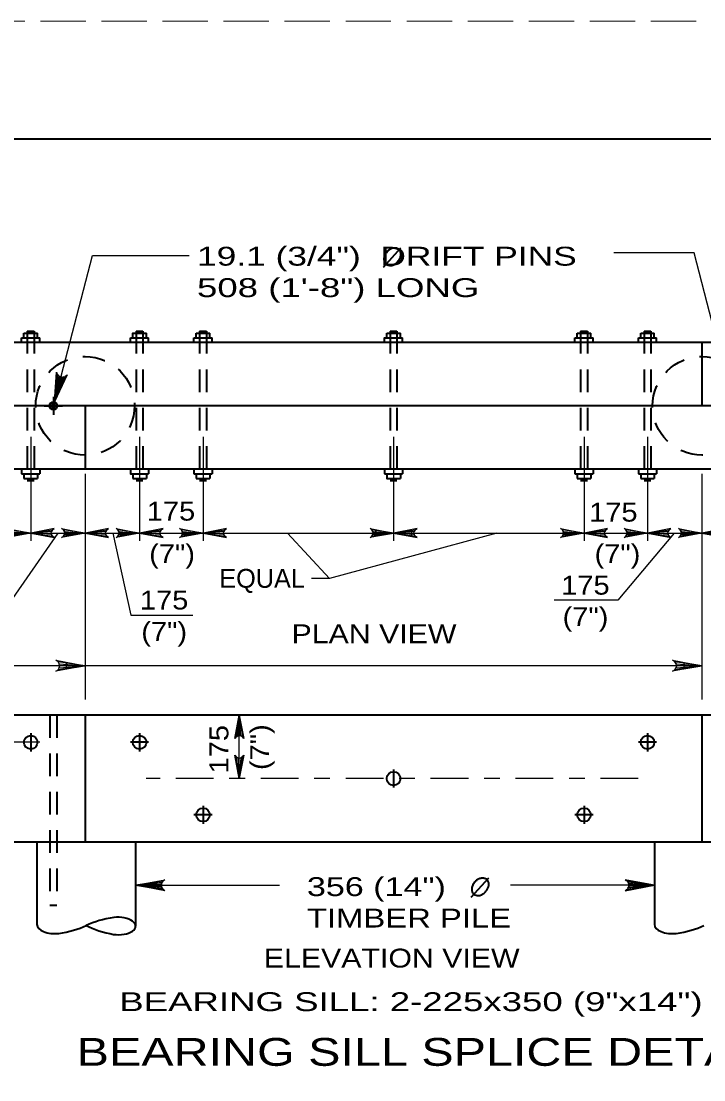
# Model space of a CAD drawing. Extents: x -6.4 to 73.1, y -66 to 0.
# Drawn here: x 25.05 to 29.39, y -6.73 to 0 of the extents above; entities that cross this region are included whole.
import ezdxf
from ezdxf.enums import TextEntityAlignment as Align

# ---------------------------------------------------------------- set-up
doc = ezdxf.new("R2010")
doc.units = 0
doc.header["$LTSCALE"] = 0.048
for name, pattern in [('DOT_DASHED', [7.7, 5, -1.2, 0.3, -1.2]), ('LONG_DASHED', [7.5, 6, -1.5]), ('MEDIUM_DASHED', [4.5, 3, -1.5])]:
    doc.linetypes.add(name, pattern=pattern)
for name, color, linetype, lineweight in [('1', 7, 'Continuous', 13), ('4', 7, 'Continuous', 25), ('5', 7, 'Continuous', 25), ('52', 7, 'Continuous', 25), ('63', 7, 'LONG_DASHED', 13)]:
    doc.layers.add(name, color=color, linetype=linetype, lineweight=lineweight)

msp = doc.modelspace()

# ---------------------------------------------------------------- hatches: boundary and pattern name
at = {"layer": '5'}
for points in [[(27.30492, -3.23642), (27.30492, -3.27483), (27.42025, -3.25558)], [(27.53558, -3.27483), (27.53558, -3.23642), (27.42025, -3.25558)], [(25.33925, -4.081), (25.33925, -4.1195), (25.45467, -4.10025)], [(29.26575, -4.081), (29.26575, -4.1195), (29.38108, -4.10025)]]:
    msp.add_hatch(color=256, dxfattribs=at).paths.add_polyline_path(points)

# ---------------------------------------------------------------- linework, layer by layer
at = {"layer": '1', "lineweight": 35}
msp.add_lwpolyline([(1.75, -21.25), (33.25, -21.25), (33.25, -0.75), (1.75, -0.75)], close=True, dxfattribs=at)
at = {"layer": '4', "lineweight": 35}
for p, q in [((25.05575, -2.04283), (25.05575, -2.014)), ((25.05575, -2.014), (25.17108, -2.014)), ((25.07017, -2.014), (25.07017, -1.98517)), ((25.07017, -1.98517), (25.15667, -1.98517)), ((25.09183, -1.97075), (25.13508, -1.97075)), ((25.15667, -2.014), (25.15667, -1.98517)), ((25.17108, -2.04283), (25.17108, -2.014)), ((25.74783, -2.04283), (25.74783, -2.014)), ((25.74783, -2.014), (25.86317, -2.014)), ((25.78383, -1.97075), (25.82708, -1.97075)), ((25.84875, -2.014), (25.84875, -1.98517)), ((25.86317, -2.04283), (25.86317, -2.014)), ((26.1515, -2.014), (26.26683, -2.014)), ((26.1515, -2.04283), (26.1515, -2.014)), ((26.16592, -1.98517), (26.25242, -1.98517)), ((26.16592, -2.014), (26.16592, -1.98517)), ((26.18758, -1.97075), (26.23083, -1.97075)), ((26.25242, -2.014), (26.25242, -1.98517)), ((26.26683, -2.04283), (26.26683, -2.014)), ((27.377, -2.014), (27.377, -1.98517)), ((27.377, -1.98517), (27.4635, -1.98517)), ((27.39867, -1.97075), (27.44192, -1.97075)), ((27.4635, -2.014), (27.4635, -1.98517)), ((27.47792, -2.04283), (27.47792, -2.014)), ((28.57367, -2.014), (28.689, -2.014)), ((28.57367, -2.04283), (28.57367, -2.014)), ((28.58808, -1.98517), (28.67458, -1.98517)), ((28.58808, -2.014), (28.58808, -1.98517)), ((28.60975, -1.97075), (28.653, -1.97075)), ((28.67458, -2.014), (28.67458, -1.98517)), ((28.689, -2.04283), (28.689, -2.014)), ((28.97733, -2.04283), (28.97733, -2.014)), ((28.97733, -2.014), (29.09275, -2.014)), ((28.99175, -2.014), (28.99175, -1.98517)), ((28.99175, -1.98517), (29.07825, -1.98517)), ((29.01342, -1.97075), (29.05667, -1.97075)), ((29.07825, -2.014), (29.07825, -1.98517)), ((29.09275, -2.04283), (29.09275, -2.014)), ((30.53308, -2.04283), (24.3075, -2.04283)), ((29.38108, -2.04283), (29.38108, -2.44658)), ((25.25758, -2.38892), (25.25758, -2.50425)), ((30.7075, -2.44658), (24.133, -2.44658)), ((25.19992, -2.44658), (25.31525, -2.44658)), ((25.45942, -2.44658), (25.45942, -2.85025)), ((30.7075, -2.85025), (24.133, -2.85025)), ((25.05575, -2.85025), (25.05575, -2.87908)), ((25.05575, -2.87908), (25.17108, -2.87908)), ((25.07017, -2.87908), (25.07017, -2.90792)), ((25.15667, -2.87908), (25.15667, -2.90792)), ((25.17108, -2.85025), (25.17108, -2.87908)), ((25.76225, -2.87908), (25.76225, -2.90792)), ((25.84875, -2.87908), (25.84875, -2.90792)), ((25.86317, -2.85025), (25.86317, -2.87908)), ((26.1515, -2.85025), (26.1515, -2.87908)), ((26.1515, -2.87908), (26.26683, -2.87908)), ((26.16592, -2.87908), (26.16592, -2.90792)), ((26.25242, -2.87908), (26.25242, -2.90792)), ((26.26683, -2.85025), (26.26683, -2.87908)), ((27.36258, -2.85025), (27.36258, -2.87908)), ((27.36258, -2.87908), (27.47792, -2.87908)), ((27.4635, -2.87908), (27.4635, -2.90792)), ((27.47792, -2.85025), (27.47792, -2.87908)), ((28.57367, -2.85025), (28.57367, -2.87908)), ((28.57367, -2.87908), (28.689, -2.87908)), ((28.58808, -2.87908), (28.58808, -2.90792)), ((28.67458, -2.87908), (28.67458, -2.90792)), ((28.689, -2.85025), (28.689, -2.87908)), ((28.97733, -2.85025), (28.97733, -2.87908)), ((28.97733, -2.87908), (29.09275, -2.87908)), ((28.99175, -2.87908), (28.99175, -2.90792)), ((29.07825, -2.87908), (29.07825, -2.90792)), ((29.09275, -2.85025), (29.09275, -2.87908)), ((25.07017, -2.90792), (25.15667, -2.90792)), ((25.09183, -2.92233), (25.13508, -2.92233)), ((25.76225, -2.90792), (25.84875, -2.90792)), ((25.78383, -2.92233), (25.82708, -2.92233)), ((26.16592, -2.90792), (26.25242, -2.90792)), ((26.18758, -2.92233), (26.23083, -2.92233)), ((27.39867, -2.92233), (27.44192, -2.92233)), ((28.58808, -2.90792), (28.67458, -2.90792)), ((28.60975, -2.92233), (28.653, -2.92233)), ((28.99175, -2.90792), (29.07825, -2.90792)), ((29.01342, -2.92233), (29.05667, -2.92233)), ((30.7075, -4.41358), (24.133, -4.41358)), ((25.45942, -4.41358), (25.45942, -5.221)), ((29.38108, -4.41358), (29.38108, -5.221)), ((25.11342, -4.52892), (25.11342, -4.64425)), ((25.8055, -4.52892), (25.8055, -4.64425)), ((29.035, -4.52892), (29.035, -4.64425)), ((25.86317, -4.58658), (25.74783, -4.58658)), ((29.09275, -4.58658), (28.97733, -4.58658)), ((27.42025, -4.75958), (27.42025, -4.87492)), ((26.26683, -5.048), (26.1515, -5.048)), ((26.20917, -4.99033), (26.20917, -5.10567)), ((28.689, -5.048), (28.57367, -5.048)), ((28.63133, -4.99033), (28.63133, -5.10567)), ((30.7075, -5.221), (24.133, -5.221)), ((25.15317, -5.221), (25.15317, -5.74642)), ((25.7805, -5.221), (25.7805, -5.75683)), ((29.07925, -5.221), (29.07925, -5.74642))]:
    msp.add_line(p, q, dxfattribs=at)
at = {"layer": '4', "linetype": 'MEDIUM_DASHED', "lineweight": 35}
for p, q in [((25.09183, -1.97075), (25.09183, -2.92233)), ((25.13508, -1.97075), (25.13508, -2.92233)), ((25.78383, -1.97075), (25.78383, -2.92233)), ((25.82708, -1.97075), (25.82708, -2.92233)), ((26.18758, -1.97075), (26.18758, -2.92233)), ((26.23083, -1.97075), (26.23083, -2.92233)), ((27.39867, -1.97075), (27.39867, -2.92233)), ((27.44192, -1.97075), (27.44192, -2.92233)), ((28.60975, -1.97075), (28.60975, -2.92233)), ((28.653, -1.97075), (28.653, -2.92233)), ((29.01342, -1.97075), (29.01342, -2.92233)), ((29.05667, -1.97075), (29.05667, -2.92233)), ((25.236, -4.41358), (25.236, -5.62467))]:
    msp.add_line(p, q, dxfattribs=at)
at = {"layer": '4', "lineweight": 35}
for points in [[(25.76225, -2.014), (25.76225, -1.98517), (25.84875, -1.98517)], [(27.36258, -2.04283), (27.36258, -2.014), (27.47792, -2.014)], [(25.74783, -2.85025), (25.74783, -2.87908), (25.86317, -2.87908)], [(27.377, -2.87908), (27.377, -2.90792), (27.4635, -2.90792)]]:
    msp.add_lwpolyline(points, dxfattribs=at)
at = {"layer": '4', "linetype": 'MEDIUM_DASHED', "lineweight": 35}
msp.add_lwpolyline([(25.27925, -4.41358), (25.27925, -5.62467), (25.236, -5.62467)], dxfattribs=at)
for centre in [(25.45937, -2.44659), (29.381, -2.44662)]:
    msp.add_circle(centre, 0.31393, dxfattribs=at)
at = {"layer": '4', "lineweight": 35}
for centre in [(25.11336, -4.58663), (25.80541, -4.58663), (29.03497, -4.58663), (27.42019, -4.81731), (26.20911, -5.04799), (28.63128, -5.04799)]:
    msp.add_circle(centre, 0.04325, dxfattribs=at)
for centre, major_axis, start_param, end_param in [((25.77784, -5.91367), (0.44359, -0.00737), 1.8903203, 2.3561945), ((25.66932, -5.75499), (0.11112, -0.00185), 4.4555879, 8.1107827), ((25.26422, -5.74826), (-0.11112, 0.00185), 6.2831853, 8.1107827), ((25.15571, -5.58958), (-0.44359, 0.00737), 1.8903203, 2.3561945), ((25.78304, -5.6), (0.44359, -0.00737), 3.9269908, 4.392865), ((29.19031, -5.74826), (-0.11112, 0.00185), 6.2831853, 8.1107827), ((29.08179, -5.58958), (-0.44359, 0.00737), 1.8903203, 2.3561945)]:
    msp.add_ellipse(centre, major_axis=major_axis, ratio=0.5, start_param=start_param, end_param=end_param, dxfattribs=at)
at = {"layer": '5', "lineweight": 35}
for p, q in [((27.3555, -1.56433), (27.4675, -1.44175)), ((27.91408, -5.57192), (28.02608, -5.44933))]:
    msp.add_line(p, q, dxfattribs=at)
at = {"layer": '5'}
for p, q in [((25.11342, -2.64358), (25.11342, -3.30517)), ((25.8055, -2.64358), (25.8055, -3.30517)), ((26.20917, -2.64358), (26.20917, -3.30517)), ((27.42025, -2.64358), (27.42025, -3.30517)), ((28.63133, -2.64358), (28.63133, -3.30517)), ((29.035, -2.64358), (29.035, -3.30517)), ((25.45942, -2.87908), (25.45942, -4.3155)), ((29.38108, -2.87908), (29.38108, -4.3155)), ((24.70975, -3.25558), (27.42025, -3.25558)), ((26.74658, -3.25558), (27.01225, -3.54408)), ((27.42025, -3.25558), (30.13075, -3.25558)), ((29.38108, -4.10025), (25.0075, -4.10025)), ((26.43967, -4.81725), (26.43967, -4.41358)), ((25.17108, -4.58658), (22.49933, -4.58658)), ((25.78042, -5.496), (26.69592, -5.496)), ((29.07917, -5.496), (28.16375, -5.496))]:
    msp.add_line(p, q, dxfattribs=at)
at = {"layer": '5', "linetype": 'DOT_DASHED'}
msp.add_line((28.976, -4.81725), (25.847, -4.81725), dxfattribs=at)
at = {"layer": '5'}
for points in [[(29.57725, -2.425), (29.33125, -1.47317), (28.82008, -1.47317)], [(25.26408, -2.42075), (25.50558, -1.49042), (26.12142, -1.49042)], [(25.26408, -2.42075), (25.27717, -2.23158), (25.28017, -2.23975), (25.28317, -2.248), (25.28825, -2.25308), (25.29342, -2.25825), (25.29917, -2.26092), (25.30492, -2.2635), (25.31125, -2.264), (25.31758, -2.26458), (25.32458, -2.2625), (25.33158, -2.2605), (25.33817, -2.25483), (25.34483, -2.24908), (25.26408, -2.42075), (25.33817, -2.25483), (25.33158, -2.2605), (25.26408, -2.42075), (25.32458, -2.2625), (25.31758, -2.26458), (25.26408, -2.42075), (25.31125, -2.264), (25.30492, -2.2635), (25.26408, -2.42075), (25.29917, -2.26092), (25.29342, -2.25825), (25.26408, -2.42075), (25.28825, -2.25308), (25.28317, -2.248), (25.26408, -2.42075), (25.28017, -2.23975)], [(25.11342, -3.25558), (24.96425, -3.28358), (24.97575, -3.27558), (24.98167, -3.26558), (24.98342, -3.25558), (24.98167, -3.24558), (24.97575, -3.23558), (24.96425, -3.22758), (25.11342, -3.25558), (24.97575, -3.23558), (24.98167, -3.24558), (25.11342, -3.25558), (24.98342, -3.25558), (24.98167, -3.26558), (25.11342, -3.25558), (24.97575, -3.27558)], [(25.11342, -3.25558), (25.26258, -3.28358), (25.25108, -3.27558), (25.24517, -3.26558), (25.24342, -3.25558), (25.24517, -3.24558), (25.25108, -3.23558), (25.26258, -3.22758), (25.11342, -3.25558), (25.25108, -3.23558), (25.24517, -3.24558), (25.11342, -3.25558), (25.24342, -3.25558), (25.24517, -3.26558), (25.11342, -3.25558), (25.25108, -3.27558)], [(25.45942, -3.25558), (25.31025, -3.28358), (25.32175, -3.27558), (25.32767, -3.26558), (25.32942, -3.25558), (25.32767, -3.24558), (25.32175, -3.23558), (25.31025, -3.22758), (25.45942, -3.25558), (25.32175, -3.23558), (25.32767, -3.24558), (25.45942, -3.25558), (25.32942, -3.25558), (25.32767, -3.26558), (25.45942, -3.25558), (25.32175, -3.27558)], [(25.45942, -3.25558), (25.60858, -3.28358), (25.59708, -3.27558), (25.59117, -3.26558), (25.58942, -3.25558), (25.59117, -3.24558), (25.59708, -3.23558), (25.60858, -3.22758), (25.45942, -3.25558), (25.59708, -3.23558), (25.59117, -3.24558), (25.45942, -3.25558), (25.58942, -3.25558), (25.59117, -3.26558), (25.45942, -3.25558), (25.59708, -3.27558)], [(25.8055, -3.25558), (25.65633, -3.28358), (25.66783, -3.27558), (25.67375, -3.26558), (25.6755, -3.25558), (25.67375, -3.24558), (25.66783, -3.23558), (25.65633, -3.22758), (25.8055, -3.25558), (25.66783, -3.23558), (25.67375, -3.24558), (25.8055, -3.25558), (25.6755, -3.25558), (25.67375, -3.26558), (25.8055, -3.25558), (25.66783, -3.27558)], [(25.8055, -3.25558), (25.95467, -3.28358), (25.94317, -3.27558), (25.93725, -3.26558), (25.9355, -3.25558), (25.93725, -3.24558), (25.94317, -3.23558), (25.95467, -3.22758), (25.8055, -3.25558), (25.94317, -3.23558), (25.93725, -3.24558), (25.8055, -3.25558), (25.9355, -3.25558), (25.93725, -3.26558), (25.8055, -3.25558), (25.94317, -3.27558)], [(26.20917, -3.25558), (26.06, -3.28358), (26.0715, -3.27558), (26.07742, -3.26558), (26.07917, -3.25558), (26.07742, -3.24558), (26.0715, -3.23558), (26.06, -3.22758), (26.20917, -3.25558), (26.0715, -3.23558), (26.07742, -3.24558), (26.20917, -3.25558), (26.07917, -3.25558), (26.07742, -3.26558), (26.20917, -3.25558), (26.0715, -3.27558)], [(26.20917, -3.25558), (26.35833, -3.28358), (26.34683, -3.27558), (26.34092, -3.26558), (26.33917, -3.25558), (26.34092, -3.24558), (26.34683, -3.23558), (26.35833, -3.22758), (26.20917, -3.25558), (26.34683, -3.23558), (26.34092, -3.24558), (26.20917, -3.25558), (26.33917, -3.25558), (26.34092, -3.26558), (26.20917, -3.25558), (26.34683, -3.27558)], [(27.42025, -3.25558), (27.27108, -3.28358), (27.28258, -3.27558), (27.2885, -3.26558), (27.29025, -3.25558), (27.2885, -3.24558), (27.28258, -3.23558), (27.27108, -3.22758), (27.42025, -3.25558), (27.28258, -3.23558), (27.2885, -3.24558), (27.42025, -3.25558), (27.29025, -3.25558), (27.2885, -3.26558), (27.42025, -3.25558), (27.28258, -3.27558)], [(27.42025, -3.25558), (27.56942, -3.28358), (27.55792, -3.27558), (27.552, -3.26558), (27.55025, -3.25558), (27.552, -3.24558), (27.55792, -3.23558), (27.56942, -3.22758), (27.42025, -3.25558), (27.55792, -3.23558), (27.552, -3.24558), (27.42025, -3.25558), (27.55025, -3.25558), (27.552, -3.26558), (27.42025, -3.25558), (27.55792, -3.27558)], [(28.63133, -3.25558), (28.48217, -3.28358), (28.49367, -3.27558), (28.49958, -3.26558), (28.50133, -3.25558), (28.49958, -3.24558), (28.49367, -3.23558), (28.48217, -3.22758), (28.63133, -3.25558), (28.49367, -3.23558), (28.49958, -3.24558), (28.63133, -3.25558), (28.50133, -3.25558), (28.49958, -3.26558), (28.63133, -3.25558), (28.49367, -3.27558)], [(28.63133, -3.25558), (28.7805, -3.28358), (28.769, -3.27558), (28.76308, -3.26558), (28.76133, -3.25558), (28.76308, -3.24558), (28.769, -3.23558), (28.7805, -3.22758), (28.63133, -3.25558), (28.769, -3.23558), (28.76308, -3.24558), (28.63133, -3.25558), (28.76133, -3.25558), (28.76308, -3.26558), (28.63133, -3.25558), (28.769, -3.27558)], [(29.035, -3.25558), (28.88583, -3.28358), (28.89733, -3.27558), (28.90325, -3.26558), (28.905, -3.25558), (28.90325, -3.24558), (28.89733, -3.23558), (28.88583, -3.22758), (29.035, -3.25558), (28.89733, -3.23558), (28.90325, -3.24558), (29.035, -3.25558), (28.905, -3.25558), (28.90325, -3.26558), (29.035, -3.25558), (28.89733, -3.27558)], [(29.035, -3.25558), (29.18417, -3.28358), (29.17267, -3.27558), (29.16675, -3.26558), (29.165, -3.25558), (29.16675, -3.24558), (29.17267, -3.23558), (29.18417, -3.22758), (29.035, -3.25558), (29.17267, -3.23558), (29.16675, -3.24558), (29.035, -3.25558), (29.165, -3.25558), (29.16675, -3.26558), (29.035, -3.25558), (29.17267, -3.27558)], [(29.38108, -3.25558), (29.23192, -3.28358), (29.24342, -3.27558), (29.24933, -3.26558), (29.25108, -3.25558), (29.24933, -3.24558), (29.24342, -3.23558), (29.23192, -3.22758), (29.38108, -3.25558), (29.24342, -3.23558), (29.24933, -3.24558), (29.38108, -3.25558), (29.25108, -3.25558), (29.24933, -3.26558), (29.38108, -3.25558), (29.24342, -3.27558)], [(29.38108, -3.25558), (29.53025, -3.28358), (29.51875, -3.27558), (29.51283, -3.26558), (29.51108, -3.25558), (29.51283, -3.24558), (29.51875, -3.23558), (29.53025, -3.22758), (29.38108, -3.25558), (29.51875, -3.23558), (29.51283, -3.24558), (29.38108, -3.25558), (29.51108, -3.25558), (29.51283, -3.26558), (29.38108, -3.25558), (29.51875, -3.27558)], [(28.077, -3.25558), (27.01225, -3.54408), (26.89875, -3.54408)], [(25.45942, -4.10025), (25.273, -4.13517), (25.28733, -4.12525), (25.29475, -4.11275), (25.29692, -4.10025), (25.29475, -4.08775), (25.28733, -4.07525), (25.273, -4.06533), (25.45942, -4.10025), (25.28733, -4.07525), (25.29475, -4.08775), (25.45942, -4.10025), (25.29692, -4.10025), (25.29475, -4.11275), (25.45942, -4.10025), (25.28733, -4.12525)], [(29.38108, -4.10025), (29.19467, -4.13517), (29.209, -4.12525), (29.21642, -4.11275), (29.21858, -4.10025), (29.21642, -4.08775), (29.209, -4.07525), (29.19467, -4.06533), (29.38108, -4.10025), (29.209, -4.07525), (29.21642, -4.08775), (29.38108, -4.10025), (29.21858, -4.10025), (29.21642, -4.11275), (29.38108, -4.10025), (29.209, -4.12525)], [(26.43967, -4.41358), (26.46767, -4.56275), (26.45967, -4.55125), (26.44967, -4.54533), (26.43967, -4.54358), (26.42967, -4.54533), (26.41967, -4.55125), (26.41167, -4.56275), (26.43967, -4.41358), (26.41967, -4.55125), (26.42967, -4.54533), (26.43967, -4.41358), (26.43967, -4.54358), (26.44967, -4.54533), (26.43967, -4.41358), (26.45967, -4.55125)], [(26.43967, -4.81725), (26.41167, -4.66808), (26.41967, -4.67958), (26.42967, -4.6855), (26.43967, -4.68725), (26.44967, -4.6855), (26.45967, -4.67958), (26.46767, -4.66808), (26.43967, -4.81725), (26.45967, -4.67958), (26.44967, -4.6855), (26.43967, -4.81725), (26.43967, -4.68725), (26.42967, -4.6855), (26.43967, -4.81725), (26.41967, -4.67958)], [(25.78042, -5.496), (25.96683, -5.461), (25.95967, -5.466), (25.9525, -5.471), (25.94883, -5.47725), (25.94508, -5.4835), (25.944, -5.48975), (25.94292, -5.496), (25.944, -5.50225), (25.94508, -5.5085), (25.94883, -5.51475), (25.9525, -5.521), (25.95967, -5.526), (25.96683, -5.53092), (25.78042, -5.496), (25.95967, -5.526), (25.9525, -5.521), (25.78042, -5.496), (25.94883, -5.51475), (25.94508, -5.5085), (25.78042, -5.496), (25.944, -5.50225), (25.94292, -5.496), (25.78042, -5.496), (25.944, -5.48975), (25.94508, -5.4835), (25.78042, -5.496), (25.94883, -5.47725), (25.9525, -5.471), (25.78042, -5.496), (25.95967, -5.466)], [(29.07917, -5.496), (28.89275, -5.461), (28.89992, -5.466), (28.90717, -5.471), (28.91083, -5.47725), (28.9145, -5.4835), (28.91558, -5.48975), (28.91667, -5.496), (28.91558, -5.50225), (28.9145, -5.5085), (28.91083, -5.51475), (28.90717, -5.521), (28.89992, -5.526), (28.89275, -5.53092), (29.07917, -5.496), (28.89992, -5.526), (28.90717, -5.521), (29.07917, -5.496), (28.91083, -5.51475), (28.9145, -5.5085), (29.07917, -5.496), (28.91558, -5.50225), (28.91667, -5.496), (29.07917, -5.496), (28.91558, -5.48975), (28.9145, -5.4835), (29.07917, -5.496), (28.91083, -5.47725), (28.90717, -5.471), (29.07917, -5.496), (28.89992, -5.466)]]:
    msp.add_lwpolyline(points, dxfattribs=at)
for points in [[(27.30492, -3.23642), (27.30492, -3.27483), (27.42025, -3.25558)], [(27.53558, -3.27483), (27.53558, -3.23642), (27.42025, -3.25558)], [(25.33925, -4.081), (25.33925, -4.1195), (25.45467, -4.10025)], [(29.26575, -4.081), (29.26575, -4.1195), (29.38108, -4.10025)]]:
    msp.add_lwpolyline(points, close=True, dxfattribs=at)
for radius in [0.02667, 0.02, 0.01333, 0.00667]:
    msp.add_circle((25.2575, -2.44662), radius, dxfattribs=at)
at = {"layer": '5', "lineweight": 35}
for points in [[(27.45583, -1.45383), (27.44708, -1.447), (27.43833, -1.44458), (27.42733, -1.44358), (27.42108, -1.44358), (27.41033, -1.44608), (27.4005, -1.45058), (27.39358, -1.4545), (27.38033, -1.46508), (27.37, -1.47858), (27.36375, -1.49125), (27.36008, -1.50283), (27.359, -1.51358), (27.36008, -1.52283), (27.36458, -1.536), (27.36933, -1.54283), (27.379, -1.55008), (27.3935, -1.55358), (27.41, -1.55308), (27.43083, -1.54358), (27.44608, -1.5305), (27.45758, -1.51458), (27.46508, -1.498), (27.46758, -1.47958), (27.46433, -1.46775), (27.45633, -1.45383)], [(28.01442, -5.46142), (28.00567, -5.45458), (27.99692, -5.45217), (27.98592, -5.45117), (27.97967, -5.45117), (27.96892, -5.45367), (27.95908, -5.45817), (27.95217, -5.46208), (27.93892, -5.47267), (27.92858, -5.48617), (27.92233, -5.49883), (27.91867, -5.51042), (27.91758, -5.52117), (27.91867, -5.53042), (27.92317, -5.54358), (27.92792, -5.55042), (27.93758, -5.55767), (27.95208, -5.56117), (27.96858, -5.56067), (27.98942, -5.55117), (28.00467, -5.53808), (28.01617, -5.52217), (28.02367, -5.50558), (28.02617, -5.48717), (28.02292, -5.47533), (28.01492, -5.46142)]]:
    msp.add_spline(points, degree=3, dxfattribs=at)
at = {"layer": '52'}
for points in [[(25.28583, -3.25558), (24.96425, -3.71983), (24.54425, -3.71983)], [(25.63617, -3.25558), (25.749, -3.7775), (26.145, -3.7775)], [(29.20458, -3.25558), (28.84558, -3.68225), (28.4405, -3.68225)]]:
    msp.add_lwpolyline(points, dxfattribs=at)
at = {"layer": '63'}
msp.add_lwpolyline([(0, -22), (34, -22), (34, 0), (0, 0)], close=True, dxfattribs=at)

# ---------------------------------------------------------------- texts
at = {"layer": '5'}
for s, width, p in [('19.1 (3/4")  DRIFT PINS', 1.4, (26.17058, -1.55492)), ('508 (1\'-8") LONG', 1.45, (26.17058, -1.75492)), ('356 (14")', 1.35, (26.86933, -5.56483)), ('TIMBER PILE', 1.3, (26.86933, -5.76483))]:
    msp.add_text(s, height=0.12, dxfattribs=dict(at, width=width)).set_placement(p)
for s, height, width, p in [('175', 0.12, 1.15, (26.00517, -3.17667)), ('175', 0.12, 1.15, (28.81767, -3.18308)), ('(7")', 0.12, 1.15, (26.01208, -3.44708)), ('(7")', 0.12, 1.15, (28.84375, -3.44708)), ('175', 0.12, 1.15, (28.64008, -3.6475)), ('175', 0.12, 1.15, (25.96158, -3.74208)), ('(7")', 0.12, 1.15, (28.64058, -3.8475)), ('(7")', 0.12, 1.15, (25.96208, -3.94208)), ('PLAN VIEW', 0.12, 1.2, (27.29596, -3.95675)), ('ELEVATION VIEW', 0.12, 1.2, (27.40871, -6.01933)), ('BEARING SILL: 2-225x350 (9"x14")', 0.12, 1.45, (27.53083, -6.29658)), ('BEARING SILL SPLICE DETAILS', 0.1772, 1.3, (27.73379, -6.64458))]:
    msp.add_text(s, height=height, dxfattribs=dict(at, width=width)).set_placement(p, align=Align.CENTER)
msp.add_text('EQUAL', height=0.12, dxfattribs=at).set_placement((26.58467, -3.604), align=Align.CENTER)
at = {"layer": '5', "width": 1.15}
for s, p in [('175', (26.37, -4.63067)), ('(7")', (26.62875, -4.6175))]:
    msp.add_text(s, height=0.12, rotation=90, dxfattribs=at).set_placement(p, align=Align.CENTER)

doc.saveas('drawing.dxf')
